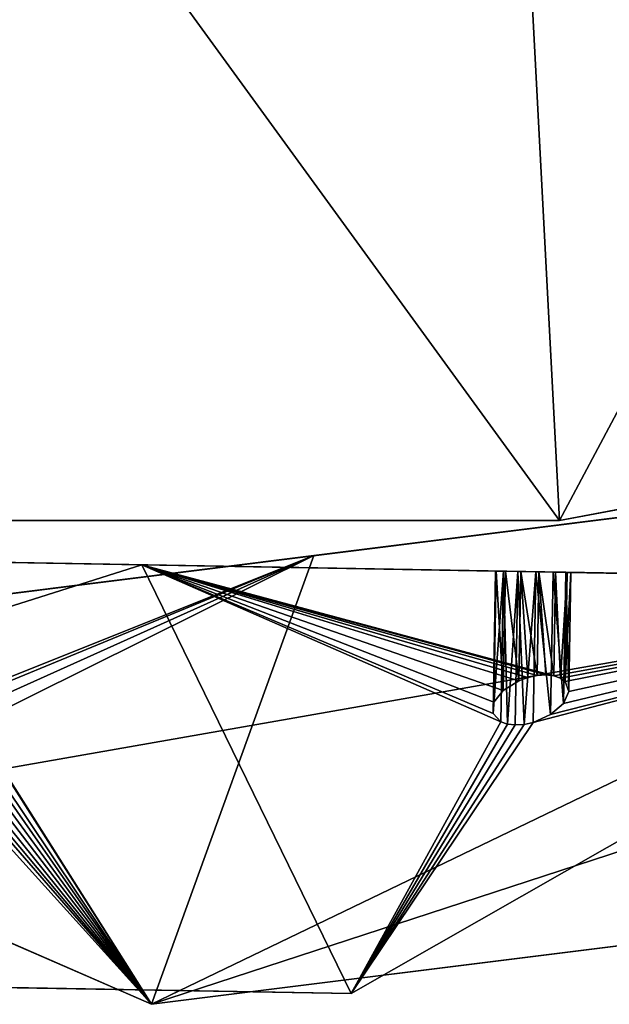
# Model space of a CAD drawing. Extents: x 5.2 to 19.2, y -23 to 23.
# Tile 332 of 656: x 12.424 to 12.883, y -23.045 to -22.279. Entities that reach past the tile are written whole.
import ezdxf

# ---------------------------------------------------------------- set-up
doc = ezdxf.new("R2010")
doc.units = 0
doc.header["$MEASUREMENT"] = 0
doc.layers.get('0').update_dxf_attribs({"linetype": 'CONTINUOUS'})

# ---------------------------------------------------------------- blocks, each defined once
blk = doc.blocks.new('LUXORA_OVAL_LED_37W_STL')
at = {"color": 0}
for p, q in [((12.84392, -22.66847, 4.18098), (14.05084, -22.44286, 4.18098)), ((14.05084, -22.44286, 4.14161), (12.84392, -22.66847, 4.14161)), ((14.05084, -22.44286, 4.14161), (12.84392, -22.66847, 4.14161)), ((12.84392, -22.66847, 4.18098), (14.05084, -22.44286, 4.18098)), ((12.84392, -22.66847, 0.83452), (14.05084, -22.44286, 0.83452)), ((14.05084, -22.44286, 0.79515), (12.84392, -22.66847, 0.79515)), ((14.05084, -22.44286, 0.79515), (12.84392, -22.66847, 0.79515)), ((12.84392, -22.66847, 0.83452), (14.05084, -22.44286, 0.83452)), ((12.65307, -22.69583, 0.51943), (14.17947, -22.50471, 4.14347)), ((12.65307, -22.69583, 0.51943), (14.17947, -22.50471, 4.14347)), ((13.46028, -22.59476, 4.45113), (11.93388, -22.78589, 0.82709)), ((13.46028, -22.59476, 4.45113), (11.93388, -22.78589, 0.82709)), ((11.6161, -22.66847, 4.18098), (12.84392, -22.66847, 4.18098)), ((12.84392, -22.66847, 4.14161), (11.6161, -22.66847, 4.14161)), ((12.84392, -22.66847, 4.14161), (11.6161, -22.66847, 4.14161)), ((11.6161, -22.66847, 4.18098), (12.84392, -22.66847, 4.18098)), ((11.6161, -22.66847, 0.83452), (12.84392, -22.66847, 0.83452)), ((12.84392, -22.66847, 0.79515), (11.6161, -22.66847, 0.79515)), ((12.84392, -22.66847, 0.79515), (11.6161, -22.66847, 0.79515)), ((11.6161, -22.66847, 0.83452), (12.84392, -22.66847, 0.83452)), ((12.84392, -22.66847, 4.14161), (12.84392, -22.66847, 4.18098)), ((12.84392, -22.66847, 4.14161), (12.84392, -22.66847, 4.18098)), ((12.84392, -22.66847, 0.79515), (12.84392, -22.66847, 0.83452)), ((12.84392, -22.66847, 0.79515), (12.84392, -22.66847, 0.83452)), ((12.51927, -22.70299, 4.45113), (10.9812, -22.67584, 0.82709)), ((12.51927, -22.70299, 4.45113), (10.9812, -22.67584, 0.82709)), ((11.7059, -22.68863, 0.51943), (13.24397, -22.71578, 4.14347)), ((11.7059, -22.68863, 0.51943), (13.24397, -22.71578, 4.14347)), ((12.65307, -22.69583, 0.51943), (11.93388, -22.78589, 0.82709)), ((12.65307, -22.69583, 0.51943), (11.93388, -22.78589, 0.82709)), ((12.52685, -23.04457, 1.12989), (12.65307, -22.69583, 0.51943)), ((12.52685, -23.04457, 1.12989), (12.65307, -22.69583, 0.51943)), ((12.68199, -23.03627, 3.84067), (12.51927, -22.70299, 4.45113)), ((12.51927, -22.70299, 4.45113), (13.24397, -22.71578, 4.14347)), ((12.51927, -22.70299, 4.45113), (13.24397, -22.71578, 4.14347)), ((12.68199, -23.03627, 3.84067), (12.51927, -22.70299, 4.45113)), ((12.79426, -22.70785, 4.15364), (12.7923, -22.81863, 4.15364)), ((12.79426, -22.70785, 4.15364), (12.7923, -22.81863, 4.15364)), ((12.7948, -22.70786, 4.16776), (12.793, -22.80984, 4.16776)), ((12.7948, -22.70786, 4.16776), (12.793, -22.80984, 4.16776)), ((12.7948, -22.70786, 4.16776), (12.79426, -22.70785, 4.15364)), ((12.79426, -22.70785, 4.15364), (12.80033, -22.70795, 4.14088)), ((12.79426, -22.70785, 4.15364), (12.80033, -22.70795, 4.14088)), ((12.7948, -22.70786, 4.16776), (12.79426, -22.70785, 4.15364)), ((12.80185, -22.70798, 4.18001), (12.7948, -22.70786, 4.16776)), ((12.80185, -22.70798, 4.18001), (12.7948, -22.70786, 4.16776)), ((12.80033, -22.70795, 4.14088), (12.79826, -22.82498, 4.14088)), ((12.80033, -22.70795, 4.14088), (12.79826, -22.82498, 4.14088)), ((12.80185, -22.70798, 4.18001), (12.80022, -22.80062, 4.18001)), ((12.80185, -22.70798, 4.18001), (12.80022, -22.80062, 4.18001)), ((12.80033, -22.70795, 4.14088), (12.81164, -22.70815, 4.1324)), ((12.80033, -22.70795, 4.14088), (12.81164, -22.70815, 4.1324)), ((12.80033, -22.70795, 4.14088), (12.80337, -22.82675, 4.13595)), ((12.80033, -22.70795, 4.14088), (12.80337, -22.82675, 4.13595)), ((12.81379, -22.70819, 4.18758), (12.80185, -22.70798, 4.18001)), ((12.81379, -22.70819, 4.18758), (12.80185, -22.70798, 4.18001)), ((12.80337, -22.82675, 4.13595), (12.81164, -22.70815, 4.1324)), ((12.80337, -22.82675, 4.13595), (12.81164, -22.70815, 4.1324)), ((12.80953, -22.82743, 4.1324), (12.81164, -22.70815, 4.1324)), ((12.80953, -22.82743, 4.1324), (12.81164, -22.70815, 4.1324)), ((12.81164, -22.70815, 4.1324), (12.82559, -22.7084, 4.13015)), ((12.81638, -22.82698, 4.13043), (12.81164, -22.70815, 4.1324)), ((12.81638, -22.82698, 4.13043), (12.81164, -22.70815, 4.1324)), ((12.81164, -22.70815, 4.1324), (12.82559, -22.7084, 4.13015)), ((12.81379, -22.70819, 4.18758), (12.81229, -22.79309, 4.18758)), ((12.81379, -22.70819, 4.18758), (12.81229, -22.79309, 4.18758)), ((12.82787, -22.70844, 4.18873), (12.81379, -22.70819, 4.18758)), ((12.82645, -22.78897, 4.18873), (12.81379, -22.70819, 4.18758)), ((12.82787, -22.70844, 4.18873), (12.81379, -22.70819, 4.18758)), ((12.82645, -22.78897, 4.18873), (12.81379, -22.70819, 4.18758)), ((12.81931, -22.79052, 4.18901), (12.81379, -22.70819, 4.18758)), ((12.81931, -22.79052, 4.18901), (12.81379, -22.70819, 4.18758)), ((12.81638, -22.82698, 4.13043), (12.82559, -22.7084, 4.13015)), ((12.81638, -22.82698, 4.13043), (12.82559, -22.7084, 4.13015)), ((12.82352, -22.82542, 4.13015), (12.82559, -22.7084, 4.13015)), ((12.82352, -22.82542, 4.13015), (12.82559, -22.7084, 4.13015)), ((12.82559, -22.7084, 4.13015), (12.83899, -22.70864, 4.13465)), ((12.82559, -22.7084, 4.13015), (12.83899, -22.70864, 4.13465)), ((12.82787, -22.70844, 4.18873), (12.82645, -22.78897, 4.18873)), ((12.82787, -22.70844, 4.18873), (12.82645, -22.78897, 4.18873)), ((12.84088, -22.70867, 4.18321), (12.82787, -22.70844, 4.18873)), ((12.83946, -22.7892, 4.18321), (12.82787, -22.70844, 4.18873)), ((12.84088, -22.70867, 4.18321), (12.82787, -22.70844, 4.18873)), ((12.83946, -22.7892, 4.18321), (12.82787, -22.70844, 4.18873)), ((12.8333, -22.78851, 4.18676), (12.82787, -22.70844, 4.18873)), ((12.8333, -22.78851, 4.18676), (12.82787, -22.70844, 4.18873)), ((12.83703, -22.81942, 4.13465), (12.83899, -22.70864, 4.13465)), ((12.83703, -22.81942, 4.13465), (12.83899, -22.70864, 4.13465)), ((12.83899, -22.70864, 4.13465), (12.84876, -22.70881, 4.14485)), ((12.83899, -22.70864, 4.13465), (12.84876, -22.70881, 4.14485)), ((12.83946, -22.7892, 4.18321), (12.84088, -22.70867, 4.18321)), ((12.83946, -22.7892, 4.18321), (12.84088, -22.70867, 4.18321)), ((12.84983, -22.70883, 4.17228), (12.84088, -22.70867, 4.18321)), ((12.84457, -22.79097, 4.17829), (12.84088, -22.70867, 4.18321)), ((12.84983, -22.70883, 4.17228), (12.84088, -22.70867, 4.18321)), ((12.84457, -22.79097, 4.17829), (12.84088, -22.70867, 4.18321)), ((12.84457, -22.79097, 4.17829), (12.84983, -22.70883, 4.17228)), ((12.84457, -22.79097, 4.17829), (12.84983, -22.70883, 4.17228)), ((12.84696, -22.81079, 4.14485), (12.84876, -22.70881, 4.14485)), ((12.84696, -22.81079, 4.14485), (12.84876, -22.70881, 4.14485)), ((12.84833, -22.79373, 4.17228), (12.84983, -22.70883, 4.17228)), ((12.84833, -22.79373, 4.17228), (12.84983, -22.70883, 4.17228)), ((12.84876, -22.70881, 4.14485), (12.85267, -22.70888, 4.15843)), ((12.84876, -22.70881, 4.14485), (12.85267, -22.70888, 4.15843)), ((12.85267, -22.70888, 4.15843), (12.84983, -22.70883, 4.17228)), ((12.85267, -22.70888, 4.15843), (12.84983, -22.70883, 4.17228)), ((12.85104, -22.80152, 4.15843), (12.85267, -22.70888, 4.15843)), ((12.85104, -22.80152, 4.15843), (12.85267, -22.70888, 4.15843)), ((13.24397, -22.71578, 4.14347), (12.68199, -23.03627, 3.84067)), ((13.24397, -22.71578, 4.14347), (12.68199, -23.03627, 3.84067)), ((11.93388, -22.78589, 0.82709), (12.52685, -23.04457, 1.12989)), ((11.93388, -22.78589, 0.82709), (12.52685, -23.04457, 1.12989)), ((12.81931, -22.79052, 4.18901), (12.82645, -22.78897, 4.18873)), ((12.81931, -22.79052, 4.18901), (12.82645, -22.78897, 4.18873)), ((12.82645, -22.78897, 4.18873), (12.8333, -22.78851, 4.18676)), ((12.82645, -22.78897, 4.18873), (12.8333, -22.78851, 4.18676)), ((12.8333, -22.78851, 4.18676), (12.83946, -22.7892, 4.18321)), ((12.8333, -22.78851, 4.18676), (12.83946, -22.7892, 4.18321)), ((12.83946, -22.7892, 4.18321), (12.84457, -22.79097, 4.17829)), ((12.83946, -22.7892, 4.18321), (12.84457, -22.79097, 4.17829)), ((12.80022, -22.80062, 4.18001), (12.81229, -22.79309, 4.18758)), ((12.80022, -22.80062, 4.18001), (12.81229, -22.79309, 4.18758)), ((12.81229, -22.79309, 4.18758), (12.81931, -22.79052, 4.18901)), ((12.81229, -22.79309, 4.18758), (12.81931, -22.79052, 4.18901)), ((12.84457, -22.79097, 4.17829), (12.84833, -22.79373, 4.17228)), ((12.84457, -22.79097, 4.17829), (12.84833, -22.79373, 4.17228)), ((12.84833, -22.79373, 4.17228), (12.85104, -22.80152, 4.15843)), ((12.84833, -22.79373, 4.17228), (12.85104, -22.80152, 4.15843)), ((12.793, -22.80984, 4.16776), (12.80022, -22.80062, 4.18001)), ((12.793, -22.80984, 4.16776), (12.80022, -22.80062, 4.18001)), ((12.85104, -22.80152, 4.15843), (12.84696, -22.81079, 4.14485)), ((12.85104, -22.80152, 4.15843), (12.84696, -22.81079, 4.14485)), ((12.7923, -22.81863, 4.15364), (12.793, -22.80984, 4.16776)), ((12.7923, -22.81863, 4.15364), (12.793, -22.80984, 4.16776)), ((12.84696, -22.81079, 4.14485), (12.83703, -22.81942, 4.13465)), ((12.84696, -22.81079, 4.14485), (12.83703, -22.81942, 4.13465)), ((12.79826, -22.82498, 4.14088), (12.7923, -22.81863, 4.15364)), ((12.79826, -22.82498, 4.14088), (12.7923, -22.81863, 4.15364)), ((12.83703, -22.81942, 4.13465), (12.82352, -22.82542, 4.13015)), ((12.83703, -22.81942, 4.13465), (12.82352, -22.82542, 4.13015)), ((12.80337, -22.82675, 4.13595), (12.79826, -22.82498, 4.14088)), ((12.80337, -22.82675, 4.13595), (12.79826, -22.82498, 4.14088)), ((12.80953, -22.82743, 4.1324), (12.80337, -22.82675, 4.13595)), ((12.80953, -22.82743, 4.1324), (12.80337, -22.82675, 4.13595)), ((12.81638, -22.82698, 4.13043), (12.80953, -22.82743, 4.1324)), ((12.81638, -22.82698, 4.13043), (12.80953, -22.82743, 4.1324)), ((12.82352, -22.82542, 4.13015), (12.81638, -22.82698, 4.13043)), ((12.82352, -22.82542, 4.13015), (12.81638, -22.82698, 4.13043)), ((12.52685, -23.04457, 1.12989), (13.66859, -22.90161, 3.84067)), ((12.52685, -23.04457, 1.12989), (13.66859, -22.90161, 3.84067)), ((11.53152, -23.01596, 1.12989), (12.68199, -23.03627, 3.84067)), ((11.53152, -23.01596, 1.12989), (12.68199, -23.03627, 3.84067))]:
    blk.add_line(p, q, dxfattribs=at)
mesh = blk.add_polyface(dxfattribs=at)
corners = [(5.68976, -17.26589, 4.18098), (5.57647, 16.04331, 4.18098), (5.57647, -16.04331, 4.18098), (5.68976, 17.26589, 4.18098), (6.02576, -18.44684, 4.18098), (6.02576, 18.44684, 4.18098), (6.57305, -19.54595, 4.18098), (6.57305, 19.54595, 4.18098), (7.15127, -16.04331, 4.18098), (7.31298, -20.52577, 4.18098), (7.26225, -17.09924, 4.18098), (7.59035, -18.10902, 4.18098), (8.22035, -21.35295, 4.18098), (8.12122, -19.02851, 4.18098), (8.83167, -19.81755, 4.18098), (9.26427, -21.99931, 4.18098), (9.69064, -20.44162, 4.18098), (10.40918, -22.44286, 4.18098), (10.66059, -20.87348, 4.18098), (11.6161, -22.66847, 4.18098), (11.69914, -21.09423, 4.18098), (12.84392, -22.66847, 4.18098), (12.76088, -21.09423, 4.18098), (13.79943, -20.87348, 4.18098), (14.05084, -22.44286, 4.18098), (14.76938, -20.44162, 4.18098), (15.19575, -21.99931, 4.18098), (15.62835, -19.81755, 4.18098), (16.23966, -21.35295, 4.18098), (16.3388, -19.02851, 4.18098), (17.14704, -20.52577, 4.18098), (16.86967, -18.10902, 4.18098), (17.19777, -17.09924, 4.18098), (17.88697, -19.54595, 4.18098), (17.30875, -16.04331, 4.18098), (17.30875, 16.04331, 4.18098), (7.15127, 16.04331, 4.18098), (7.31298, 20.52577, 4.18098), (7.26225, 17.09924, 4.18098), (7.59035, 18.10902, 4.18098), (8.22035, 21.35295, 4.18098), (8.12122, 19.02851, 4.18098), (8.83167, 19.81755, 4.18098), (9.26427, 21.99931, 4.18098), (9.69064, 20.44162, 4.18098), (10.40918, 22.44286, 4.18098), (10.66059, 20.87348, 4.18098), (11.6161, 22.66847, 4.18098), (11.69914, 21.09423, 4.18098), (12.84392, 22.66847, 4.18098), (12.76088, 21.09423, 4.18098), (13.79943, 20.87348, 4.18098), (14.05084, 22.44286, 4.18098), (14.76938, 20.44162, 4.18098), (15.19575, 21.99931, 4.18098), (15.62835, 19.81755, 4.18098), (16.23966, 21.35295, 4.18098), (16.3388, 19.02851, 4.18098), (17.14704, 20.52577, 4.18098), (16.86967, 18.10902, 4.18098), (17.19777, 17.09924, 4.18098), (17.88697, 19.54595, 4.18098), (18.43425, -18.44684, 4.18098), (18.43425, 18.44684, 4.18098), (18.77026, -17.26589, 4.18098), (18.77026, 17.26589, 4.18098), (18.88355, -16.04331, 4.18098), (18.88355, 16.04331, 4.18098)]
mesh.append_faces([[corners[k] for k in face] for face in [(0, 1, 2), (65, 66, 67)]], dxfattribs={"vtx0": -1, "color": 0})
mesh.append_faces([[corners[k] for k in face] for face in [(1, 0, 3), (3, 4, 5), (5, 6, 7), (8, 9, 10), (10, 9, 11), (11, 12, 13), (13, 12, 14), (14, 15, 16), (16, 17, 18), (18, 19, 20), (20, 21, 22), (22, 21, 23), (23, 24, 25), (25, 26, 27), (27, 28, 29), (29, 30, 31), (31, 30, 32), (32, 33, 34), (34, 33, 35), (7, 36, 37), (36, 7, 8), (37, 39, 40), (40, 42, 43), (43, 44, 45), (45, 46, 47), (47, 48, 49), (49, 51, 52), (52, 53, 54), (54, 55, 56), (56, 57, 58), (58, 60, 61), (61, 62, 63), (63, 64, 65)]], dxfattribs={"vtx0": -1, "vtx1": -1, "color": 0})
mesh.append_faces([[corners[k] for k in face] for face in [(7, 6, 8), (61, 35, 33)]], dxfattribs={"vtx0": -1, "vtx1": -1, "vtx2": -1, "color": 0})
mesh.append_faces([[corners[k] for k in face] for face in [(3, 0, 4), (5, 4, 6), (8, 6, 9), (11, 9, 12), (14, 12, 15), (16, 15, 17), (18, 17, 19), (20, 19, 21), (23, 21, 24), (25, 24, 26), (27, 26, 28), (29, 28, 30), (32, 30, 33), (37, 36, 38), (37, 38, 39), (40, 39, 41), (40, 41, 42), (43, 42, 44), (45, 44, 46), (47, 46, 48), (49, 48, 50), (49, 50, 51), (52, 51, 53), (54, 53, 55), (56, 55, 57), (58, 57, 59), (58, 59, 60), (61, 60, 35), (61, 33, 62), (63, 62, 64), (65, 64, 66)]], dxfattribs={"vtx0": -1, "vtx2": -1, "color": 0})
mesh = blk.add_polyface(dxfattribs=at)
corners = [(5.68976, 17.26589, 4.14161), (5.57647, -16.04331, 4.14161), (5.57647, 16.04331, 4.14161), (5.68976, -17.26589, 4.14161), (6.02576, 18.44684, 4.14161), (6.02576, -18.44684, 4.14161), (6.57305, 19.54595, 4.14161), (6.57305, -19.54595, 4.14161), (7.15127, 16.04331, 4.14161), (7.31298, 20.52577, 4.14161), (7.26225, 17.09924, 4.14161), (7.59035, 18.10902, 4.14161), (8.22035, 21.35295, 4.14161), (8.12122, 19.02851, 4.14161), (8.83167, 19.81755, 4.14161), (9.26427, 21.99931, 4.14161), (9.69064, 20.44162, 4.14161), (10.40918, 22.44286, 4.14161), (10.66059, 20.87348, 4.14161), (11.6161, 22.66847, 4.14161), (11.69914, 21.09423, 4.14161), (12.84392, 22.66847, 4.14161), (12.76088, 21.09423, 4.14161), (13.79943, 20.87348, 4.14161), (14.05084, 22.44286, 4.14161), (14.76938, 20.44162, 4.14161), (15.19575, 21.99931, 4.14161), (15.62835, 19.81755, 4.14161), (16.23966, 21.35295, 4.14161), (16.3388, 19.02851, 4.14161), (17.14704, 20.52577, 4.14161), (16.86967, 18.10902, 4.14161), (17.19777, 17.09924, 4.14161), (17.88697, 19.54595, 4.14161), (17.30875, 16.04331, 4.14161), (17.30875, -16.04331, 4.14161), (7.15127, -16.04331, 4.14161), (7.31298, -20.52577, 4.14161), (7.26225, -17.09924, 4.14161), (7.59035, -18.10902, 4.14161), (8.22035, -21.35295, 4.14161), (8.12122, -19.02851, 4.14161), (8.83167, -19.81755, 4.14161), (9.26427, -21.99931, 4.14161), (9.69064, -20.44162, 4.14161), (10.40918, -22.44286, 4.14161), (10.66059, -20.87348, 4.14161), (11.6161, -22.66847, 4.14161), (11.69914, -21.09423, 4.14161), (12.84392, -22.66847, 4.14161), (12.76088, -21.09423, 4.14161), (13.79943, -20.87348, 4.14161), (14.05084, -22.44286, 4.14161), (14.76938, -20.44162, 4.14161), (15.19575, -21.99931, 4.14161), (15.62835, -19.81755, 4.14161), (16.23966, -21.35295, 4.14161), (16.3388, -19.02851, 4.14161), (17.14704, -20.52577, 4.14161), (16.86967, -18.10902, 4.14161), (17.19777, -17.09924, 4.14161), (17.88697, -19.54595, 4.14161), (18.43425, 18.44684, 4.14161), (18.43425, -18.44684, 4.14161), (18.77026, 17.26589, 4.14161), (18.77026, -17.26589, 4.14161), (18.88355, 16.04331, 4.14161), (18.88355, -16.04331, 4.14161)]
mesh.append_faces([[corners[k] for k in face] for face in [(0, 1, 2), (65, 66, 67)]], dxfattribs={"vtx0": -1, "color": 0})
mesh.append_faces([[corners[k] for k in face] for face in [(1, 0, 3), (3, 4, 5), (5, 6, 7), (8, 9, 10), (10, 9, 11), (11, 12, 13), (13, 12, 14), (14, 15, 16), (16, 17, 18), (18, 19, 20), (20, 21, 22), (22, 21, 23), (23, 24, 25), (25, 26, 27), (27, 28, 29), (29, 30, 31), (31, 30, 32), (32, 33, 34), (34, 33, 35), (7, 36, 37), (36, 7, 8), (37, 39, 40), (40, 42, 43), (43, 44, 45), (45, 46, 47), (47, 48, 49), (49, 51, 52), (52, 53, 54), (54, 55, 56), (56, 57, 58), (58, 60, 61), (61, 62, 63), (63, 64, 65)]], dxfattribs={"vtx0": -1, "vtx1": -1, "color": 0})
mesh.append_faces([[corners[k] for k in face] for face in [(7, 6, 8), (61, 35, 33)]], dxfattribs={"vtx0": -1, "vtx1": -1, "vtx2": -1, "color": 0})
mesh.append_faces([[corners[k] for k in face] for face in [(3, 0, 4), (5, 4, 6), (8, 6, 9), (11, 9, 12), (14, 12, 15), (16, 15, 17), (18, 17, 19), (20, 19, 21), (23, 21, 24), (25, 24, 26), (27, 26, 28), (29, 28, 30), (32, 30, 33), (37, 36, 38), (37, 38, 39), (40, 39, 41), (40, 41, 42), (43, 42, 44), (45, 44, 46), (47, 46, 48), (49, 48, 50), (49, 50, 51), (52, 51, 53), (54, 53, 55), (56, 55, 57), (58, 57, 59), (58, 59, 60), (61, 60, 35), (61, 33, 62), (63, 62, 64), (65, 64, 66)]], dxfattribs={"vtx0": -1, "vtx2": -1, "color": 0})
mesh = blk.add_polyface(dxfattribs=at)
corners = [(5.68976, -17.26589, 0.83452), (5.57647, 16.04331, 0.83452), (5.57647, -16.04331, 0.83452), (5.68976, 17.26589, 0.83452), (6.02576, -18.44684, 0.83452), (6.02576, 18.44684, 0.83452), (6.57305, -19.54595, 0.83452), (6.57305, 19.54595, 0.83452), (7.15127, -16.04331, 0.83452), (7.31298, -20.52577, 0.83452), (7.26225, -17.09924, 0.83452), (7.59035, -18.10902, 0.83452), (8.22035, -21.35295, 0.83452), (8.12122, -19.02851, 0.83452), (8.83167, -19.81755, 0.83452), (9.26427, -21.99931, 0.83452), (9.69064, -20.44162, 0.83452), (10.40918, -22.44286, 0.83452), (10.66059, -20.87348, 0.83452), (11.6161, -22.66847, 0.83452), (11.69914, -21.09423, 0.83452), (12.84392, -22.66847, 0.83452), (12.76088, -21.09423, 0.83452), (13.79943, -20.87348, 0.83452), (14.05084, -22.44286, 0.83452), (14.76938, -20.44162, 0.83452), (15.19575, -21.99931, 0.83452), (15.62835, -19.81755, 0.83452), (16.23966, -21.35295, 0.83452), (16.3388, -19.02851, 0.83452), (17.14704, -20.52577, 0.83452), (16.86967, -18.10902, 0.83452), (17.19777, -17.09924, 0.83452), (17.88697, -19.54595, 0.83452), (17.30875, -16.04331, 0.83452), (17.30875, 16.04331, 0.83452), (7.15127, 16.04331, 0.83452), (7.31298, 20.52577, 0.83452), (7.26225, 17.09924, 0.83452), (7.59035, 18.10902, 0.83452), (8.22035, 21.35295, 0.83452), (8.12122, 19.02851, 0.83452), (8.83167, 19.81755, 0.83452), (9.26427, 21.99931, 0.83452), (9.69064, 20.44162, 0.83452), (10.40918, 22.44286, 0.83452), (10.66059, 20.87348, 0.83452), (11.6161, 22.66847, 0.83452), (11.69914, 21.09423, 0.83452), (12.84392, 22.66847, 0.83452), (12.76088, 21.09423, 0.83452), (13.79943, 20.87348, 0.83452), (14.05084, 22.44286, 0.83452), (14.76938, 20.44162, 0.83452), (15.19575, 21.99931, 0.83452), (15.62835, 19.81755, 0.83452), (16.23966, 21.35295, 0.83452), (16.3388, 19.02851, 0.83452), (17.14704, 20.52577, 0.83452), (16.86967, 18.10902, 0.83452), (17.19777, 17.09924, 0.83452), (17.88697, 19.54595, 0.83452), (18.43425, -18.44684, 0.83452), (18.43425, 18.44684, 0.83452), (18.77026, -17.26589, 0.83452), (18.77026, 17.26589, 0.83452), (18.88355, -16.04331, 0.83452), (18.88355, 16.04331, 0.83452)]
mesh.append_faces([[corners[k] for k in face] for face in [(0, 1, 2), (65, 66, 67)]], dxfattribs={"vtx0": -1, "color": 0})
mesh.append_faces([[corners[k] for k in face] for face in [(1, 0, 3), (3, 4, 5), (5, 6, 7), (8, 9, 10), (10, 9, 11), (11, 12, 13), (13, 12, 14), (14, 15, 16), (16, 17, 18), (18, 19, 20), (20, 21, 22), (22, 21, 23), (23, 24, 25), (25, 26, 27), (27, 28, 29), (29, 30, 31), (31, 30, 32), (32, 33, 34), (34, 33, 35), (7, 36, 37), (36, 7, 8), (37, 39, 40), (40, 42, 43), (43, 44, 45), (45, 46, 47), (47, 48, 49), (49, 51, 52), (52, 53, 54), (54, 55, 56), (56, 57, 58), (58, 60, 61), (61, 62, 63), (63, 64, 65)]], dxfattribs={"vtx0": -1, "vtx1": -1, "color": 0})
mesh.append_faces([[corners[k] for k in face] for face in [(7, 6, 8), (61, 35, 33)]], dxfattribs={"vtx0": -1, "vtx1": -1, "vtx2": -1, "color": 0})
mesh.append_faces([[corners[k] for k in face] for face in [(3, 0, 4), (5, 4, 6), (8, 6, 9), (11, 9, 12), (14, 12, 15), (16, 15, 17), (18, 17, 19), (20, 19, 21), (23, 21, 24), (25, 24, 26), (27, 26, 28), (29, 28, 30), (32, 30, 33), (37, 36, 38), (37, 38, 39), (40, 39, 41), (40, 41, 42), (43, 42, 44), (45, 44, 46), (47, 46, 48), (49, 48, 50), (49, 50, 51), (52, 51, 53), (54, 53, 55), (56, 55, 57), (58, 57, 59), (58, 59, 60), (61, 60, 35), (61, 33, 62), (63, 62, 64), (65, 64, 66)]], dxfattribs={"vtx0": -1, "vtx2": -1, "color": 0})
mesh = blk.add_polyface(dxfattribs=at)
corners = [(5.68976, 17.26589, 0.79515), (5.57647, -16.04331, 0.79515), (5.57647, 16.04331, 0.79515), (5.68976, -17.26589, 0.79515), (6.02576, 18.44684, 0.79515), (6.02576, -18.44684, 0.79515), (6.57305, 19.54595, 0.79515), (6.57305, -19.54595, 0.79515), (7.15127, 16.04331, 0.79515), (7.31298, 20.52577, 0.79515), (7.26225, 17.09924, 0.79515), (7.59035, 18.10902, 0.79515), (8.22035, 21.35295, 0.79515), (8.12122, 19.02851, 0.79515), (8.83167, 19.81755, 0.79515), (9.26427, 21.99931, 0.79515), (9.69064, 20.44162, 0.79515), (10.40918, 22.44286, 0.79515), (10.66059, 20.87348, 0.79515), (11.6161, 22.66847, 0.79515), (11.69914, 21.09423, 0.79515), (12.84392, 22.66847, 0.79515), (12.76088, 21.09423, 0.79515), (13.79943, 20.87348, 0.79515), (14.05084, 22.44286, 0.79515), (14.76938, 20.44162, 0.79515), (15.19575, 21.99931, 0.79515), (15.62835, 19.81755, 0.79515), (16.23966, 21.35295, 0.79515), (16.3388, 19.02851, 0.79515), (17.14704, 20.52577, 0.79515), (16.86967, 18.10902, 0.79515), (17.19777, 17.09924, 0.79515), (17.88697, 19.54595, 0.79515), (17.30875, 16.04331, 0.79515), (17.30875, -16.04331, 0.79515), (7.15127, -16.04331, 0.79515), (7.31298, -20.52577, 0.79515), (7.26225, -17.09924, 0.79515), (7.59035, -18.10902, 0.79515), (8.22035, -21.35295, 0.79515), (8.12122, -19.02851, 0.79515), (8.83167, -19.81755, 0.79515), (9.26427, -21.99931, 0.79515), (9.69064, -20.44162, 0.79515), (10.40918, -22.44286, 0.79515), (10.66059, -20.87348, 0.79515), (11.6161, -22.66847, 0.79515), (11.69914, -21.09423, 0.79515), (12.84392, -22.66847, 0.79515), (12.76088, -21.09423, 0.79515), (13.79943, -20.87348, 0.79515), (14.05084, -22.44286, 0.79515), (14.76938, -20.44162, 0.79515), (15.19575, -21.99931, 0.79515), (15.62835, -19.81755, 0.79515), (16.23966, -21.35295, 0.79515), (16.3388, -19.02851, 0.79515), (17.14704, -20.52577, 0.79515), (16.86967, -18.10902, 0.79515), (17.19777, -17.09924, 0.79515), (17.88697, -19.54595, 0.79515), (18.43425, 18.44684, 0.79515), (18.43425, -18.44684, 0.79515), (18.77026, 17.26589, 0.79515), (18.77026, -17.26589, 0.79515), (18.88355, 16.04331, 0.79515), (18.88355, -16.04331, 0.79515)]
mesh.append_faces([[corners[k] for k in face] for face in [(0, 1, 2), (65, 66, 67)]], dxfattribs={"vtx0": -1, "color": 0})
mesh.append_faces([[corners[k] for k in face] for face in [(1, 0, 3), (3, 4, 5), (5, 6, 7), (8, 9, 10), (10, 9, 11), (11, 12, 13), (13, 12, 14), (14, 15, 16), (16, 17, 18), (18, 19, 20), (20, 21, 22), (22, 21, 23), (23, 24, 25), (25, 26, 27), (27, 28, 29), (29, 30, 31), (31, 30, 32), (32, 33, 34), (34, 33, 35), (7, 36, 37), (36, 7, 8), (37, 39, 40), (40, 42, 43), (43, 44, 45), (45, 46, 47), (47, 48, 49), (49, 51, 52), (52, 53, 54), (54, 55, 56), (56, 57, 58), (58, 60, 61), (61, 62, 63), (63, 64, 65)]], dxfattribs={"vtx0": -1, "vtx1": -1, "color": 0})
mesh.append_faces([[corners[k] for k in face] for face in [(7, 6, 8), (61, 35, 33)]], dxfattribs={"vtx0": -1, "vtx1": -1, "vtx2": -1, "color": 0})
mesh.append_faces([[corners[k] for k in face] for face in [(3, 0, 4), (5, 4, 6), (8, 6, 9), (11, 9, 12), (14, 12, 15), (16, 15, 17), (18, 17, 19), (20, 19, 21), (23, 21, 24), (25, 24, 26), (27, 26, 28), (29, 28, 30), (32, 30, 33), (37, 36, 38), (37, 38, 39), (40, 39, 41), (40, 41, 42), (43, 42, 44), (45, 44, 46), (47, 46, 48), (49, 48, 50), (49, 50, 51), (52, 51, 53), (54, 53, 55), (56, 55, 57), (58, 57, 59), (58, 59, 60), (61, 60, 35), (61, 33, 62), (63, 62, 64), (65, 64, 66)]], dxfattribs={"vtx0": -1, "vtx2": -1, "color": 0})
mesh = blk.add_polyface(dxfattribs=at)
corners = [(14.05084, -22.44286, 4.18098), (12.84392, -22.66847, 4.14161), (14.05084, -22.44286, 4.14161), (12.84392, -22.66847, 4.18098)]
mesh.append_faces([[corners[k] for k in face] for face in [(0, 1, 2), (1, 0, 3)]], dxfattribs={"vtx0": -1, "color": 0})
mesh = blk.add_polyface(dxfattribs=at)
corners = [(14.05084, -22.44286, 0.83452), (12.84392, -22.66847, 0.79515), (14.05084, -22.44286, 0.79515), (12.84392, -22.66847, 0.83452)]
mesh.append_faces([[corners[k] for k in face] for face in [(0, 1, 2), (1, 0, 3)]], dxfattribs={"vtx0": -1, "color": 0})
mesh = blk.add_polyface(dxfattribs=at)
corners = [(11.93388, -22.78589, 0.82709), (12.35388, -22.7333, 0.78155), (12.65307, -22.69583, 0.51943), (12.34003, -22.73503, 0.78379), (12.32881, -22.73643, 0.79227), (12.32278, -22.73719, 0.80503), (12.32333, -22.73712, 0.81915), (12.33032, -22.73625, 0.8314), (13.46028, -22.59476, 4.45113), (12.34217, -22.73476, 0.83897), (12.35614, -22.73301, 0.84013), (13.7392, -22.55983, 4.14088), (13.75042, -22.55843, 4.1324), (13.76426, -22.5567, 4.13015), (13.73317, -22.56059, 4.15364), (13.73372, -22.56052, 4.16776), (13.74071, -22.55965, 4.18001), (13.75255, -22.55816, 4.18758), (13.76653, -22.55641, 4.18873), (12.37687, -22.73042, 0.79625), (14.17947, -22.50471, 4.14347), (12.36717, -22.73163, 0.78604), (12.38076, -22.72993, 0.80983), (12.37793, -22.73029, 0.82367), (12.36905, -22.7314, 0.8346), (13.77756, -22.55503, 4.13465), (13.78726, -22.55382, 4.14485), (13.79114, -22.55333, 4.15843), (13.78832, -22.55368, 4.17228), (13.77944, -22.5548, 4.18321)]
mesh.append_faces([[corners[k] for k in face] for face in [(0, 1, 2), (1, 0, 3), (3, 0, 4), (4, 0, 5), (5, 0, 6), (6, 0, 7), (7, 8, 9), (9, 8, 10), (11, 8, 14), (14, 8, 15), (15, 8, 16), (16, 8, 17), (17, 8, 18), (2, 19, 20), (19, 2, 21), (21, 2, 1), (20, 29, 8)]], dxfattribs={"vtx0": -1, "vtx1": -1, "color": 0})
mesh.append_faces([[corners[k] for k in face] for face in [(10, 8, 11), (20, 10, 13)]], dxfattribs={"vtx0": -1, "vtx1": -1, "vtx2": -1, "color": 0})
mesh.append_faces([[corners[k] for k in face] for face in [(7, 0, 8), (10, 11, 12), (10, 12, 13), (20, 19, 22), (20, 22, 23), (20, 23, 24), (20, 24, 10), (20, 13, 25), (20, 25, 26), (20, 26, 27), (20, 27, 28), (20, 28, 29), (8, 29, 18)]], dxfattribs={"vtx0": -1, "vtx2": -1, "color": 0})
mesh = blk.add_polyface(dxfattribs=at)
corners = [(14.17947, -22.50471, 4.14347), (12.52685, -23.04457, 1.12989), (12.65307, -22.69583, 0.51943), (13.66859, -22.90161, 3.84067)]
mesh.append_faces([[corners[k] for k in face] for face in [(0, 1, 2), (1, 0, 3)]], dxfattribs={"vtx0": -1, "color": 0})
mesh = blk.add_polyface(dxfattribs=at)
corners = [(12.52685, -23.04457, 1.12989), (13.46028, -22.59476, 4.45113), (11.93388, -22.78589, 0.82709), (13.66859, -22.90161, 3.84067)]
mesh.append_faces([[corners[k] for k in face] for face in [(0, 1, 2), (1, 0, 3)]], dxfattribs={"vtx0": -1, "color": 0})
mesh = blk.add_polyface(dxfattribs=at)
corners = [(12.84392, -22.66847, 4.18098), (11.6161, -22.66847, 4.14161), (12.84392, -22.66847, 4.14161), (11.6161, -22.66847, 4.18098)]
mesh.append_faces([[corners[k] for k in face] for face in [(0, 1, 2), (1, 0, 3)]], dxfattribs={"vtx0": -1, "color": 0})
mesh = blk.add_polyface(dxfattribs=at)
corners = [(12.84392, -22.66847, 0.83452), (11.6161, -22.66847, 0.79515), (12.84392, -22.66847, 0.79515), (11.6161, -22.66847, 0.83452)]
mesh.append_faces([[corners[k] for k in face] for face in [(0, 1, 2), (1, 0, 3)]], dxfattribs={"vtx0": -1, "color": 0})
mesh = blk.add_polyface(dxfattribs=at)
corners = [(11.53152, -23.01596, 1.12989), (12.51927, -22.70299, 4.45113), (10.9812, -22.67584, 0.82709), (12.68199, -23.03627, 3.84067)]
mesh.append_faces([[corners[k] for k in face] for face in [(0, 1, 2), (1, 0, 3)]], dxfattribs={"vtx0": -1, "color": 0})
mesh = blk.add_polyface(dxfattribs=at)
corners = [(10.9812, -22.67584, 0.82709), (11.40441, -22.68331, 0.78155), (11.7059, -22.68863, 0.51943), (11.39046, -22.68307, 0.78379), (11.37915, -22.68287, 0.79227), (11.37308, -22.68276, 0.80503), (11.37363, -22.68277, 0.81915), (11.38068, -22.68289, 0.8314), (12.51927, -22.70299, 4.45113), (11.39261, -22.68311, 0.83897), (11.40669, -22.68336, 0.84013), (12.80033, -22.70795, 4.14088), (12.81164, -22.70815, 4.1324), (12.82559, -22.7084, 4.13015), (12.79426, -22.70785, 4.15364), (12.7948, -22.70786, 4.16776), (12.80185, -22.70798, 4.18001), (12.81379, -22.70819, 4.18758), (12.82787, -22.70844, 4.18873), (11.42758, -22.68372, 0.79625), (13.24397, -22.71578, 4.14347), (11.41781, -22.68355, 0.78604), (11.4315, -22.68379, 0.80983), (11.42865, -22.68374, 0.82367), (11.4197, -22.68358, 0.8346), (12.83899, -22.70864, 4.13465), (12.84876, -22.70881, 4.14485), (12.85267, -22.70888, 4.15843), (12.84983, -22.70883, 4.17228), (12.84088, -22.70867, 4.18321)]
mesh.append_faces([[corners[k] for k in face] for face in [(0, 1, 2), (1, 0, 3), (3, 0, 4), (4, 0, 5), (5, 0, 6), (6, 0, 7), (7, 8, 9), (9, 8, 10), (11, 8, 14), (14, 8, 15), (15, 8, 16), (16, 8, 17), (17, 8, 18), (2, 19, 20), (19, 2, 21), (21, 2, 1), (20, 29, 8)]], dxfattribs={"vtx0": -1, "vtx1": -1, "color": 0})
mesh.append_faces([[corners[k] for k in face] for face in [(10, 8, 11), (20, 10, 13)]], dxfattribs={"vtx0": -1, "vtx1": -1, "vtx2": -1, "color": 0})
mesh.append_faces([[corners[k] for k in face] for face in [(7, 0, 8), (10, 11, 12), (10, 12, 13), (20, 19, 22), (20, 22, 23), (20, 23, 24), (20, 24, 10), (20, 13, 25), (20, 25, 26), (20, 26, 27), (20, 27, 28), (20, 28, 29), (8, 29, 18)]], dxfattribs={"vtx0": -1, "vtx2": -1, "color": 0})
mesh = blk.add_polyface(dxfattribs=at)
corners = [(13.24397, -22.71578, 4.14347), (11.53152, -23.01596, 1.12989), (11.7059, -22.68863, 0.51943), (12.68199, -23.03627, 3.84067)]
mesh.append_faces([[corners[k] for k in face] for face in [(0, 1, 2), (1, 0, 3)]], dxfattribs={"vtx0": -1, "color": 0})
mesh = blk.add_polyface(dxfattribs=at)
corners = [(12.65307, -22.69583, 0.51943), (12.37816, -22.81941, 0.78604), (12.36409, -22.81488, 0.78155), (12.38896, -22.82692, 0.79625), (12.52685, -23.04457, 1.12989), (12.394, -22.83571, 0.80983), (12.39214, -22.84375, 0.82367), (12.38869, -22.84689, 0.82968), (12.3838, -22.8492, 0.8346), (12.37775, -22.85053, 0.83816), (12.37089, -22.85082, 0.84013), (12.36363, -22.85003, 0.8404), (12.35683, -22.8141, 0.78182), (11.93388, -22.78589, 0.82709), (12.34997, -22.81438, 0.78379), (12.34392, -22.81571, 0.78735), (12.33903, -22.81802, 0.79227), (12.33377, -22.82496, 0.80503), (12.33541, -22.83363, 0.81915), (12.34357, -22.84202, 0.8314), (12.35637, -22.84823, 0.83897)]
mesh.append_faces([[corners[k] for k in face] for face in [(1, 0, 3), (3, 4, 5), (5, 4, 6), (6, 4, 7), (7, 4, 8), (8, 4, 9), (9, 4, 10), (10, 4, 11), (0, 12, 13), (12, 0, 2), (13, 19, 4)]], dxfattribs={"vtx0": -1, "vtx1": -1, "color": 0})
mesh.append_faces([[corners[k] for k in face] for face in [(0, 1, 2), (3, 0, 4), (13, 12, 14), (13, 14, 15), (13, 15, 16), (13, 16, 17), (13, 17, 18), (13, 18, 19), (4, 19, 20), (4, 20, 11)]], dxfattribs={"vtx0": -1, "vtx2": -1, "color": 0})
mesh = blk.add_polyface(dxfattribs=at)
corners = [(13.24397, -22.71578, 4.14347), (12.82352, -22.82542, 4.13015), (12.68199, -23.03627, 3.84067), (12.83703, -22.81942, 4.13465), (12.84696, -22.81079, 4.14485), (12.85104, -22.80152, 4.15843), (12.84833, -22.79373, 4.17228), (12.84457, -22.79097, 4.17829), (12.83946, -22.7892, 4.18321), (12.51927, -22.70299, 4.45113), (12.8333, -22.78851, 4.18676), (12.82645, -22.78897, 4.18873), (12.81931, -22.79052, 4.18901), (12.79826, -22.82498, 4.14088), (12.80337, -22.82675, 4.13595), (12.80953, -22.82743, 4.1324), (12.81638, -22.82698, 4.13043), (12.7923, -22.81863, 4.15364), (12.793, -22.80984, 4.16776), (12.80022, -22.80062, 4.18001), (12.81229, -22.79309, 4.18758)]
mesh.append_faces([[corners[k] for k in face] for face in [(0, 1, 2), (1, 0, 3), (3, 0, 4), (4, 0, 5), (5, 0, 6), (6, 0, 7), (7, 0, 8), (8, 9, 10), (10, 9, 11), (11, 9, 12), (2, 13, 9), (13, 2, 14), (14, 2, 15), (15, 2, 16), (16, 2, 1)]], dxfattribs={"vtx0": -1, "vtx1": -1, "color": 0})
mesh.append_faces([[corners[k] for k in face] for face in [(8, 0, 9), (9, 13, 17), (9, 17, 18), (9, 18, 19), (9, 19, 20), (9, 20, 12)]], dxfattribs={"vtx0": -1, "vtx2": -1, "color": 0})
mesh = blk.add_polyface(dxfattribs=at)
corners = [(12.80033, -22.70795, 4.14088), (12.7923, -22.81863, 4.15364), (12.79826, -22.82498, 4.14088), (12.79426, -22.70785, 4.15364)]
mesh.append_faces([[corners[k] for k in face] for face in [(0, 1, 2), (1, 0, 3)]], dxfattribs={"vtx0": -1, "color": 0})
mesh = blk.add_polyface(dxfattribs=at)
corners = [(12.79426, -22.70785, 4.15364), (12.793, -22.80984, 4.16776), (12.7923, -22.81863, 4.15364), (12.7948, -22.70786, 4.16776)]
mesh.append_faces([[corners[k] for k in face] for face in [(0, 1, 2), (1, 0, 3)]], dxfattribs={"vtx0": -1, "color": 0})
mesh = blk.add_polyface(dxfattribs=at)
corners = [(12.7948, -22.70786, 4.16776), (12.80022, -22.80062, 4.18001), (12.793, -22.80984, 4.16776), (12.80185, -22.70798, 4.18001)]
mesh.append_faces([[corners[k] for k in face] for face in [(0, 1, 2), (1, 0, 3)]], dxfattribs={"vtx0": -1, "color": 0})
mesh = blk.add_polyface(dxfattribs=at)
corners = [(12.80337, -22.82675, 4.13595), (12.80033, -22.70795, 4.14088), (12.79826, -22.82498, 4.14088)]
mesh.append_faces([[corners[k] for k in face] for face in [(0, 1, 2)]], dxfattribs={"color": 0})
mesh = blk.add_polyface(dxfattribs=at)
corners = [(12.80185, -22.70798, 4.18001), (12.81229, -22.79309, 4.18758), (12.80022, -22.80062, 4.18001), (12.81379, -22.70819, 4.18758)]
mesh.append_faces([[corners[k] for k in face] for face in [(0, 1, 2), (1, 0, 3)]], dxfattribs={"vtx0": -1, "color": 0})
mesh = blk.add_polyface(dxfattribs=at)
corners = [(12.81164, -22.70815, 4.1324), (12.80033, -22.70795, 4.14088), (12.80337, -22.82675, 4.13595)]
mesh.append_faces([[corners[k] for k in face] for face in [(0, 1, 2)]], dxfattribs={"color": 0})
mesh = blk.add_polyface(dxfattribs=at)
corners = [(12.81164, -22.70815, 4.1324), (12.80337, -22.82675, 4.13595), (12.80953, -22.82743, 4.1324)]
mesh.append_faces([[corners[k] for k in face] for face in [(0, 1, 2)]], dxfattribs={"color": 0})
mesh = blk.add_polyface(dxfattribs=at)
corners = [(12.81638, -22.82698, 4.13043), (12.81164, -22.70815, 4.1324), (12.80953, -22.82743, 4.1324)]
mesh.append_faces([[corners[k] for k in face] for face in [(0, 1, 2)]], dxfattribs={"color": 0})
mesh = blk.add_polyface(dxfattribs=at)
corners = [(12.82559, -22.7084, 4.13015), (12.81164, -22.70815, 4.1324), (12.81638, -22.82698, 4.13043)]
mesh.append_faces([[corners[k] for k in face] for face in [(0, 1, 2)]], dxfattribs={"color": 0})
mesh = blk.add_polyface(dxfattribs=at)
corners = [(12.81931, -22.79052, 4.18901), (12.81229, -22.79309, 4.18758), (12.81379, -22.70819, 4.18758)]
mesh.append_faces([[corners[k] for k in face] for face in [(0, 1, 2)]], dxfattribs={"color": 0})
mesh = blk.add_polyface(dxfattribs=at)
corners = [(12.82787, -22.70844, 4.18873), (12.82645, -22.78897, 4.18873), (12.81379, -22.70819, 4.18758)]
mesh.append_faces([[corners[k] for k in face] for face in [(0, 1, 2)]], dxfattribs={"color": 0})
mesh = blk.add_polyface(dxfattribs=at)
corners = [(12.82645, -22.78897, 4.18873), (12.81931, -22.79052, 4.18901), (12.81379, -22.70819, 4.18758)]
mesh.append_faces([[corners[k] for k in face] for face in [(0, 1, 2)]], dxfattribs={"color": 0})
mesh = blk.add_polyface(dxfattribs=at)
corners = [(12.82559, -22.7084, 4.13015), (12.81638, -22.82698, 4.13043), (12.82352, -22.82542, 4.13015)]
mesh.append_faces([[corners[k] for k in face] for face in [(0, 1, 2)]], dxfattribs={"color": 0})
mesh = blk.add_polyface(dxfattribs=at)
corners = [(12.83703, -22.81942, 4.13465), (12.82559, -22.7084, 4.13015), (12.82352, -22.82542, 4.13015), (12.83899, -22.70864, 4.13465)]
mesh.append_faces([[corners[k] for k in face] for face in [(0, 1, 2), (1, 0, 3)]], dxfattribs={"vtx0": -1, "color": 0})
mesh = blk.add_polyface(dxfattribs=at)
corners = [(12.8333, -22.78851, 4.18676), (12.82645, -22.78897, 4.18873), (12.82787, -22.70844, 4.18873)]
mesh.append_faces([[corners[k] for k in face] for face in [(0, 1, 2)]], dxfattribs={"color": 0})
mesh = blk.add_polyface(dxfattribs=at)
corners = [(12.84088, -22.70867, 4.18321), (12.83946, -22.7892, 4.18321), (12.82787, -22.70844, 4.18873)]
mesh.append_faces([[corners[k] for k in face] for face in [(0, 1, 2)]], dxfattribs={"color": 0})
mesh = blk.add_polyface(dxfattribs=at)
corners = [(12.83946, -22.7892, 4.18321), (12.8333, -22.78851, 4.18676), (12.82787, -22.70844, 4.18873)]
mesh.append_faces([[corners[k] for k in face] for face in [(0, 1, 2)]], dxfattribs={"color": 0})
mesh = blk.add_polyface(dxfattribs=at)
corners = [(12.84696, -22.81079, 4.14485), (12.83899, -22.70864, 4.13465), (12.83703, -22.81942, 4.13465), (12.84876, -22.70881, 4.14485)]
mesh.append_faces([[corners[k] for k in face] for face in [(0, 1, 2), (1, 0, 3)]], dxfattribs={"vtx0": -1, "color": 0})
mesh = blk.add_polyface(dxfattribs=at)
corners = [(12.84457, -22.79097, 4.17829), (12.83946, -22.7892, 4.18321), (12.84088, -22.70867, 4.18321)]
mesh.append_faces([[corners[k] for k in face] for face in [(0, 1, 2)]], dxfattribs={"color": 0})
mesh = blk.add_polyface(dxfattribs=at)
corners = [(12.84088, -22.70867, 4.18321), (12.84983, -22.70883, 4.17228), (12.84457, -22.79097, 4.17829)]
mesh.append_faces([[corners[k] for k in face] for face in [(0, 1, 2)]], dxfattribs={"color": 0})
mesh = blk.add_polyface(dxfattribs=at)
corners = [(12.84983, -22.70883, 4.17228), (12.84833, -22.79373, 4.17228), (12.84457, -22.79097, 4.17829)]
mesh.append_faces([[corners[k] for k in face] for face in [(0, 1, 2)]], dxfattribs={"color": 0})
mesh = blk.add_polyface(dxfattribs=at)
corners = [(12.85104, -22.80152, 4.15843), (12.84876, -22.70881, 4.14485), (12.84696, -22.81079, 4.14485), (12.85267, -22.70888, 4.15843)]
mesh.append_faces([[corners[k] for k in face] for face in [(0, 1, 2), (1, 0, 3)]], dxfattribs={"vtx0": -1, "color": 0})
mesh = blk.add_polyface(dxfattribs=at)
corners = [(12.84833, -22.79373, 4.17228), (12.85267, -22.70888, 4.15843), (12.85104, -22.80152, 4.15843), (12.84983, -22.70883, 4.17228)]
mesh.append_faces([[corners[k] for k in face] for face in [(0, 1, 2), (1, 0, 3)]], dxfattribs={"vtx0": -1, "color": 0})

msp = doc.modelspace()

# ---------------------------------------------------------------- block references
at = {"color": 0}
msp.add_blockref('LUXORA_OVAL_LED_37W_STL', (0, 0), dxfattribs=at)

doc.saveas('drawing.dxf')
